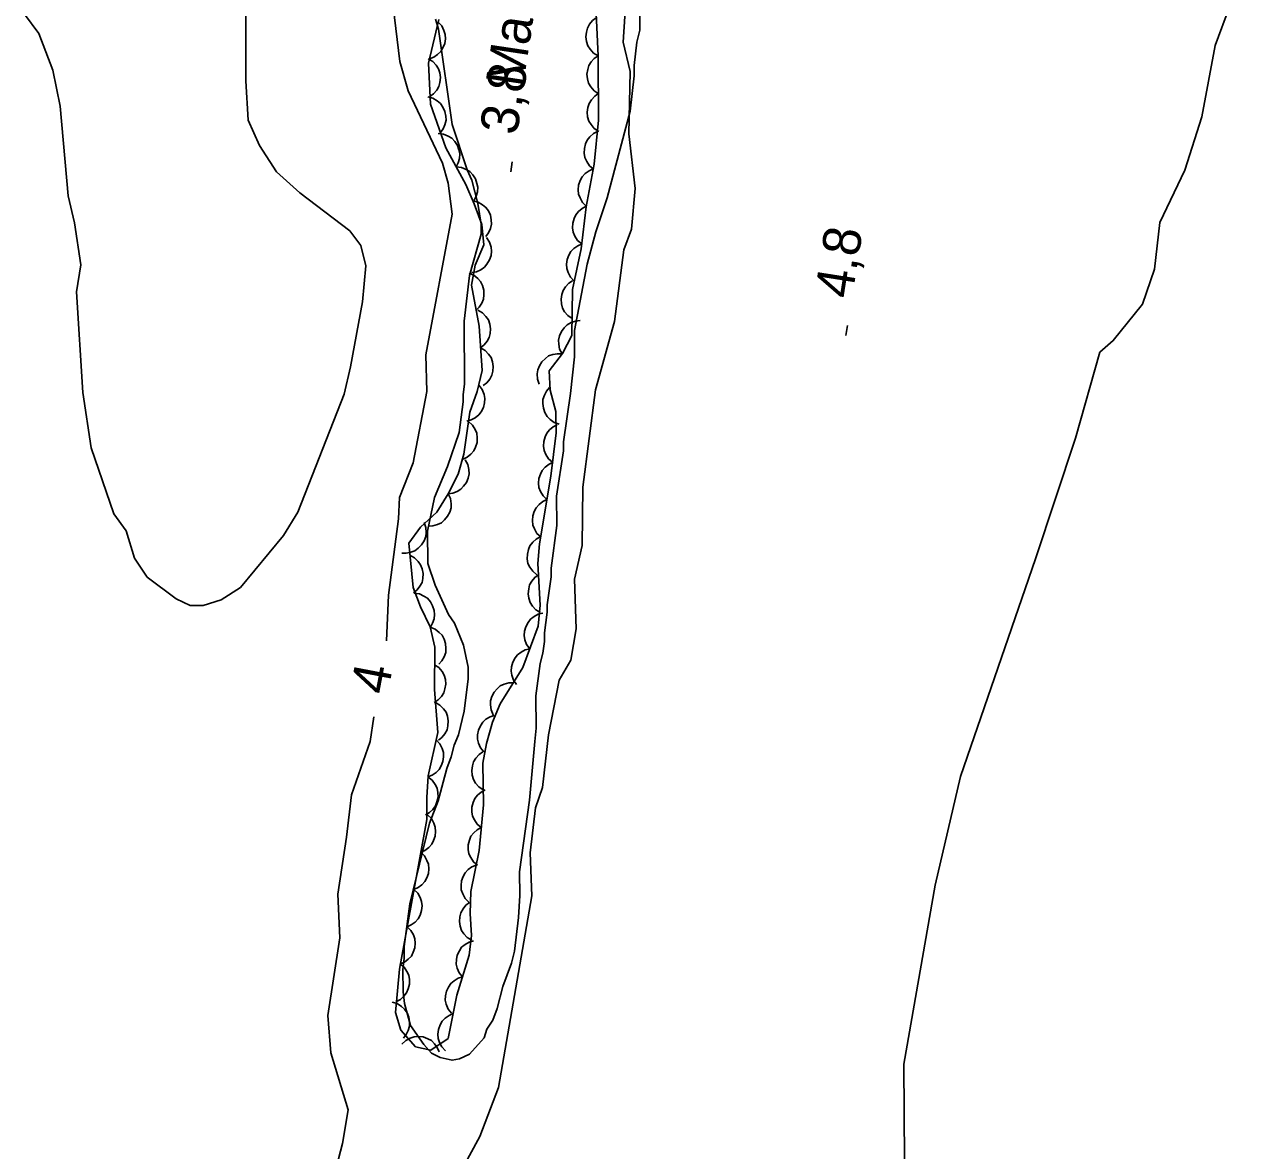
# Model space of a CAD drawing. Extents: x 282461 to 284471, y 5554090 to 5557646.
# Drawn here: x 283688 to 283785.5, y 5556150.9 to 5556240.1 of the extents above; entities that cross this region are included whole.
import ezdxf

# ---------------------------------------------------------------- set-up
doc = ezdxf.new("R2010")
doc.units = 0
for name, color, linetype in [('Niveau 1', 7, 'Continuous'), ('Niveau 2', 7, 'Continuous'), ('Niveau 3', 7, 'Continuous'), ('Niveau 44', 7, 'Continuous'), ('Niveau 7', 7, 'Continuous')]:
    doc.layers.add(name, color=color, linetype=linetype)

msp = doc.modelspace()

# ---------------------------------------------------------------- linework, layer by layer
at = {"layer": 'Niveau 1'}
for points in [[(283762.28, 5556180.51), (283768.21, 5556197.77), (283771.4, 5556207.32), (283773.31, 5556214.13), (283774.39, 5556215.06), (283776.7, 5556217.95), (283777.65, 5556220.72), (283778.07, 5556224.41), (283780.06, 5556228.56), (283781.42, 5556232.79), (283782.46, 5556238.45), (283783.59, 5556241.5)], [(283705.59, 5556241.31), (283705.59, 5556235.66), (283705.78, 5556232.53), (283706.68, 5556230.53), (283708.03, 5556228.43), (283709.89, 5556226.77), (283713.84, 5556223.75), (283714.71, 5556222.59), (283715.11, 5556220.98), (283714.84, 5556218.12), (283713.89, 5556212.97), (283713.4, 5556210.82), (283709.71, 5556201.46), (283708.58, 5556199.6), (283705.17, 5556195.48), (283703.65, 5556194.51), (283702.2, 5556194.06), (283701.18, 5556194.05), (283700.06, 5556194.58), (283697.78, 5556196.31), (283696.78, 5556197.81), (283696.11, 5556199.99), (283695.13, 5556201.33), (283693.33, 5556206.57), (283692.68, 5556210.94), (283692.17, 5556218.91), (283692.5, 5556221.07), (283692.01, 5556224.39), (283691.51, 5556226.53), (283690.87, 5556233.64), (283690.28, 5556236.48), (283689.18, 5556239.4), (283688.05, 5556240.94)], [(283785.75, 5556135.64), (283782.92, 5556129.36), (283781.32, 5556125.4), (283779.71, 5556122.6), (283776.24, 5556119.08), (283774.15, 5556118.14), (283771.35, 5556118.34), (283768.78, 5556119.71), (283765.25, 5556125.49), (283762.64, 5556130.81), (283760.53, 5556133.57), (283758.16, 5556138.89), (283757.84, 5556150.04), (283757.79, 5556157.71), (283760.25, 5556171.9), (283762.28, 5556180.51)]]:
    msp.add_lwpolyline(points, dxfattribs=at)
at = {"layer": 'Niveau 2'}
for points in [[(283728.28, 5556171.04), (283728.14, 5556174.46), (283728.56, 5556178.02), (283729.13, 5556179.64), (283729.61, 5556183.82), (283730.44, 5556188.15), (283731.36, 5556189.72), (283731.78, 5556192.21), (283731.67, 5556196.16), (283732.27, 5556198.81), (283732.31, 5556203.43), (283733.33, 5556211.16), (283734.82, 5556216.57), (283735.58, 5556222.26), (283736.18, 5556223.88), (283736.48, 5556227.11), (283735.96, 5556231.44), (283736.07, 5556236.39), (283735.53, 5556238.7), (283735.96, 5556245.65)], [(283717.28, 5556241.55), (283717.82, 5556237.19), (283718.48, 5556234.86), (283721.19, 5556229.13), (283721.64, 5556227.53), (283721.95, 5556225.09), (283719.86, 5556213.93), (283719.95, 5556211.02), (283718.87, 5556205.36), (283717.77, 5556202.61), (283717.7, 5556200.92), (283716.92, 5556194.88), (283716.76, 5556191.27)], [(283715.75, 5556185.24), (283715.45, 5556183.28), (283713.98, 5556179.06), (283713.59, 5556175.71), (283712.9, 5556171.19), (283713.06, 5556167.72), (283712.09, 5556161.56), (283712.33, 5556158.59), (283713.7, 5556154.09), (283713.26, 5556151.42), (283712.03, 5556146.67)], [(283722, 5556148.03), (283724.14, 5556151.97), (283725.64, 5556155.86), (283728.28, 5556171.04)]]:
    msp.add_lwpolyline(points, dxfattribs=at)
at = {"layer": 'Niveau 3'}
for p, q in [((283726.61, 5556228.43), (283726.73, 5556229.22)), ((283753.18, 5556215.47), (283753.3, 5556216.26))]:
    msp.add_line(p, q, dxfattribs=at)
at = {"layer": 'Niveau 44'}
for points in [[(283720.9, 5556240.51), (283720.08, 5556237.06), (283720.23, 5556233.79), (283721.46, 5556230.34), (283723.03, 5556227.42), (283723.7, 5556225.91), (283724.3, 5556224.26), (283724.46, 5556222.66), (283723.78, 5556221.04), (283723.48, 5556219.45), (283724.09, 5556216.19), (283724.34, 5556212.69), (283723.93, 5556211.03), (283723.36, 5556209.38), (283722.89, 5556206.05), (283722.43, 5556204.48), (283721.64, 5556202.91), (283720.75, 5556201.46), (283719.46, 5556200.28), (283718.52, 5556198.99), (283718.86, 5556195.49), (283719.46, 5556193.96), (283720.21, 5556192.37), (283720.58, 5556190.77), (283720.55, 5556187.4), (283720.82, 5556183.99), (283720.06, 5556180.55), (283719.94, 5556178.84), (283719.94, 5556177.09), (283717.78, 5556165.23), (283717.46, 5556161.8), (283717.9, 5556160.39), (283719.06, 5556159.07), (283720.28, 5556158.82), (283721.64, 5556159.74), (283722.34, 5556163.17), (283723.3, 5556166.35), (283723.5, 5556167.91), (283723.39, 5556169.66), (283723.45, 5556171.4), (283724.09, 5556174.65), (283724.45, 5556178.25), (283724.4, 5556181.56), (283724.67, 5556183.13), (283725.15, 5556184.81), (283725.76, 5556186.26), (283727.56, 5556189.14), (283728.77, 5556192.43), (283728.93, 5556194.08), (283728.75, 5556197.39), (283728.89, 5556198.95), (283729.78, 5556204.3), (283730.21, 5556207.74), (283730.18, 5556209.44), (283729.73, 5556211.13), (283729.65, 5556212.65), (283730.7, 5556214.04), (283731.46, 5556215.45), (283731.49, 5556219.11), (283732.18, 5556222.34), (283732.58, 5556225.65), (283733.21, 5556229.03), (283733.57, 5556232.52), (283733.53, 5556237.64), (283733.21, 5556244.4)], [(283733.53, 5556237.63), (283733.17, 5556237.85), (283732.9, 5556238.16), (283732.72, 5556238.43), (283732.61, 5556238.76), (283732.56, 5556239.13), (283732.61, 5556239.51), (283732.68, 5556239.83), (283732.86, 5556240.13), (283733.1, 5556240.42), (283733.39, 5556240.63)], [(283720.85, 5556240.31), (283721.14, 5556240.01), (283721.31, 5556239.64), (283721.41, 5556239.32), (283721.42, 5556238.97), (283721.37, 5556238.61), (283721.22, 5556238.25), (283721.06, 5556237.97), (283720.8, 5556237.73), (283720.5, 5556237.52), (283720.16, 5556237.39)], [(283733.55, 5556234.63), (283733.21, 5556234.86), (283732.95, 5556235.18), (283732.77, 5556235.46), (283732.68, 5556235.8), (283732.65, 5556236.17), (283732.71, 5556236.55), (283732.79, 5556236.86), (283732.98, 5556237.16), (283733.23, 5556237.43), (283733.53, 5556237.63)], [(283720.06, 5556237.4), (283720.42, 5556237.18), (283720.69, 5556236.88), (283720.88, 5556236.61), (283720.98, 5556236.27), (283721.03, 5556235.9), (283720.98, 5556235.52), (283720.91, 5556235.21), (283720.73, 5556234.9), (283720.49, 5556234.62), (283720.2, 5556234.4)], [(283733.58, 5556231.63), (283733.23, 5556231.86), (283732.97, 5556232.18), (283732.8, 5556232.46), (283732.7, 5556232.8), (283732.67, 5556233.17), (283732.73, 5556233.54), (283732.82, 5556233.86), (283733.01, 5556234.15), (283733.26, 5556234.43), (283733.55, 5556234.63)], [(283720.02, 5556234.37), (283720.43, 5556234.26), (283720.78, 5556234.05), (283721.03, 5556233.84), (283721.23, 5556233.55), (283721.39, 5556233.22), (283721.45, 5556232.84), (283721.47, 5556232.52), (283721.39, 5556232.17), (283721.24, 5556231.83), (283721.03, 5556231.54)], [(283733.17, 5556228.65), (283732.85, 5556228.92), (283732.63, 5556229.26), (283732.49, 5556229.56), (283732.43, 5556229.91), (283732.44, 5556230.28), (283732.54, 5556230.65), (283732.66, 5556230.95), (283732.88, 5556231.22), (283733.16, 5556231.47), (283733.48, 5556231.64)], [(283720.86, 5556231.46), (283721.27, 5556231.42), (283721.65, 5556231.26), (283721.93, 5556231.1), (283722.17, 5556230.84), (283722.38, 5556230.53), (283722.5, 5556230.17), (283722.57, 5556229.85), (283722.54, 5556229.5), (283722.44, 5556229.14), (283722.28, 5556228.82)], [(283722.28, 5556228.82), (283722.69, 5556228.78), (283723.07, 5556228.62), (283723.35, 5556228.45), (283723.59, 5556228.2), (283723.8, 5556227.89), (283723.92, 5556227.52), (283723.99, 5556227.21), (283723.96, 5556226.85), (283723.87, 5556226.5), (283723.7, 5556226.18)], [(283732.59, 5556225.7), (283732.29, 5556226), (283732.1, 5556226.36), (283731.98, 5556226.67), (283731.96, 5556227.02), (283731.99, 5556227.38), (283732.12, 5556227.74), (283732.27, 5556228.04), (283732.51, 5556228.29), (283732.81, 5556228.51), (283733.14, 5556228.66)], [(283723.62, 5556226.14), (283724.02, 5556226.03), (283724.37, 5556225.82), (283724.63, 5556225.62), (283724.83, 5556225.33), (283724.99, 5556224.99), (283725.06, 5556224.62), (283725.08, 5556224.29), (283725, 5556223.95), (283724.85, 5556223.61), (283724.64, 5556223.31)], [(283732.23, 5556222.73), (283731.91, 5556223), (283731.69, 5556223.34), (283731.56, 5556223.65), (283731.51, 5556223.99), (283731.52, 5556224.36), (283731.63, 5556224.73), (283731.76, 5556225.03), (283731.98, 5556225.3), (283732.27, 5556225.54), (283732.59, 5556225.71)], [(283724.69, 5556223.22), (283724.92, 5556222.87), (283725.04, 5556222.47), (283725.08, 5556222.15), (283725.04, 5556221.8), (283724.92, 5556221.45), (283724.72, 5556221.12), (283724.52, 5556220.87), (283724.22, 5556220.67), (283723.88, 5556220.52), (283723.53, 5556220.45)], [(283731.63, 5556219.78), (283731.34, 5556220.09), (283731.16, 5556220.45), (283731.05, 5556220.76), (283731.03, 5556221.11), (283731.08, 5556221.48), (283731.22, 5556221.84), (283731.37, 5556222.12), (283731.62, 5556222.37), (283731.93, 5556222.58), (283732.26, 5556222.72)], [(283723.3, 5556220.41), (283723.68, 5556220.24), (283723.99, 5556219.98), (283724.21, 5556219.73), (283724.37, 5556219.42), (283724.46, 5556219.06), (283724.47, 5556218.68), (283724.44, 5556218.35), (283724.31, 5556218.03), (283724.11, 5556217.71), (283723.85, 5556217.46)], [(283731.47, 5556216.8), (283731.13, 5556217.04), (283730.87, 5556217.35), (283730.7, 5556217.64), (283730.62, 5556217.98), (283730.59, 5556218.35), (283730.65, 5556218.72), (283730.75, 5556219.04), (283730.94, 5556219.33), (283731.2, 5556219.6), (283731.5, 5556219.8)], [(283724, 5556217.48), (283724.36, 5556217.27), (283724.64, 5556216.97), (283724.83, 5556216.7), (283724.94, 5556216.37), (283725, 5556216), (283724.96, 5556215.62), (283724.9, 5556215.3), (283724.73, 5556215), (283724.49, 5556214.71), (283724.21, 5556214.48)], [(283730.68, 5556214), (283730.48, 5556214.37), (283730.41, 5556214.77), (283730.39, 5556215.1), (283730.47, 5556215.44), (283730.62, 5556215.78), (283730.85, 5556216.08), (283731.08, 5556216.31), (283731.39, 5556216.48), (283731.74, 5556216.6), (283732.1, 5556216.64)], [(283724.21, 5556214.48), (283724.57, 5556214.28), (283724.85, 5556213.98), (283725.04, 5556213.71), (283725.16, 5556213.38), (283725.22, 5556213.01), (283725.18, 5556212.63), (283725.11, 5556212.31), (283724.94, 5556212), (283724.71, 5556211.71), (283724.43, 5556211.49)], [(283728.86, 5556211.6), (283728.73, 5556212), (283728.71, 5556212.41), (283728.74, 5556212.74), (283728.88, 5556213.06), (283729.07, 5556213.37), (283729.35, 5556213.64), (283729.61, 5556213.84), (283729.94, 5556213.95), (283730.31, 5556214.02), (283730.67, 5556214)], [(283724.1, 5556211.51), (283724.35, 5556211.18), (283724.49, 5556210.79), (283724.56, 5556210.47), (283724.53, 5556210.12), (283724.44, 5556209.76), (283724.26, 5556209.42), (283724.07, 5556209.16), (283723.79, 5556208.94), (283723.46, 5556208.77), (283723.12, 5556208.67)], [(283730.45, 5556208.43), (283730.05, 5556208.57), (283729.72, 5556208.81), (283729.49, 5556209.04), (283729.31, 5556209.35), (283729.19, 5556209.69), (283729.15, 5556210.07), (283729.15, 5556210.4), (283729.27, 5556210.74), (283729.44, 5556211.06), (283729.68, 5556211.33)], [(283723.26, 5556208.64), (283723.57, 5556208.36), (283723.77, 5556208.01), (283723.91, 5556207.71), (283723.95, 5556207.36), (283723.93, 5556206.99), (283723.81, 5556206.62), (283723.68, 5556206.32), (283723.45, 5556206.06), (283723.16, 5556205.83), (283722.84, 5556205.67)], [(283729.92, 5556205.42), (283729.61, 5556205.69), (283729.39, 5556206.04), (283729.25, 5556206.34), (283729.21, 5556206.69), (283729.22, 5556207.06), (283729.33, 5556207.42), (283729.46, 5556207.72), (283729.69, 5556207.99), (283729.97, 5556208.23), (283730.29, 5556208.39)], [(283722.99, 5556205.6), (283723.2, 5556205.23), (283723.28, 5556204.83), (283723.31, 5556204.5), (283723.24, 5556204.16), (283723.1, 5556203.82), (283722.87, 5556203.51), (283722.65, 5556203.27), (283722.35, 5556203.09), (283722, 5556202.96), (283721.64, 5556202.91)], [(283729.47, 5556202.45), (283729.17, 5556202.74), (283728.97, 5556203.09), (283728.84, 5556203.4), (283728.81, 5556203.75), (283728.84, 5556204.12), (283728.97, 5556204.48), (283729.1, 5556204.77), (283729.34, 5556205.03), (283729.64, 5556205.26), (283729.96, 5556205.41)], [(283721.64, 5556202.91), (283721.82, 5556202.53), (283721.87, 5556202.13), (283721.87, 5556201.8), (283721.77, 5556201.46), (283721.6, 5556201.13), (283721.35, 5556200.84), (283721.11, 5556200.62), (283720.79, 5556200.47), (283720.43, 5556200.37), (283720.07, 5556200.36)], [(283728.98, 5556199.49), (283728.68, 5556199.78), (283728.48, 5556200.13), (283728.35, 5556200.44), (283728.32, 5556200.79), (283728.35, 5556201.16), (283728.47, 5556201.52), (283728.61, 5556201.81), (283728.85, 5556202.07), (283729.14, 5556202.3), (283729.47, 5556202.45)], [(283719.73, 5556200.65), (283719.87, 5556200.25), (283719.89, 5556199.85), (283719.86, 5556199.52), (283719.74, 5556199.19), (283719.54, 5556198.87), (283719.27, 5556198.61), (283719.01, 5556198.4), (283718.68, 5556198.28), (283718.32, 5556198.21), (283717.96, 5556198.22)], [(283728.67, 5556196.5), (283728.35, 5556196.77), (283728.12, 5556197.11), (283727.97, 5556197.4), (283727.91, 5556197.75), (283727.92, 5556198.12), (283728.01, 5556198.49), (283728.13, 5556198.8), (283728.35, 5556199.07), (283728.62, 5556199.32), (283728.94, 5556199.49)], [(283718.61, 5556198.04), (283718.98, 5556197.84), (283719.26, 5556197.55), (283719.46, 5556197.29), (283719.59, 5556196.96), (283719.65, 5556196.6), (283719.63, 5556196.21), (283719.57, 5556195.89), (283719.4, 5556195.58), (283719.18, 5556195.29), (283718.9, 5556195.06)], [(283728.96, 5556193.51), (283728.6, 5556193.72), (283728.33, 5556194.02), (283728.14, 5556194.29), (283728.03, 5556194.63), (283727.98, 5556194.99), (283728.03, 5556195.38), (283728.1, 5556195.69), (283728.27, 5556196), (283728.51, 5556196.28), (283728.8, 5556196.5)], [(283718.95, 5556195.05), (283719.36, 5556194.99), (283719.72, 5556194.81), (283720, 5556194.63), (283720.23, 5556194.36), (283720.41, 5556194.04), (283720.52, 5556193.67), (283720.57, 5556193.35), (283720.52, 5556193), (283720.41, 5556192.65), (283720.23, 5556192.34)], [(283728.11, 5556190.63), (283727.86, 5556190.97), (283727.73, 5556191.35), (283727.67, 5556191.68), (283727.7, 5556192.03), (283727.8, 5556192.38), (283727.99, 5556192.72), (283728.18, 5556192.98), (283728.46, 5556193.19), (283728.79, 5556193.36), (283729.14, 5556193.45)], [(283720.22, 5556192.33), (283720.61, 5556192.18), (283720.93, 5556191.93), (283721.16, 5556191.7), (283721.32, 5556191.39), (283721.44, 5556191.04), (283721.46, 5556190.65), (283721.45, 5556190.33), (283721.32, 5556190), (283721.14, 5556189.67), (283720.89, 5556189.41)], [(283727.07, 5556187.81), (283726.83, 5556188.15), (283726.7, 5556188.54), (283726.63, 5556188.86), (283726.66, 5556189.21), (283726.76, 5556189.57), (283726.95, 5556189.9), (283727.14, 5556190.16), (283727.43, 5556190.37), (283727.76, 5556190.54), (283728.11, 5556190.63)], [(283720.57, 5556189.37), (283720.91, 5556189.14), (283721.16, 5556188.82), (283721.33, 5556188.54), (283721.42, 5556188.19), (283721.45, 5556187.83), (283721.38, 5556187.45), (283721.29, 5556187.13), (283721.1, 5556186.84), (283720.84, 5556186.57), (283720.54, 5556186.37)], [(283725.22, 5556185.39), (283725.05, 5556185.78), (283725, 5556186.18), (283725, 5556186.51), (283725.11, 5556186.85), (283725.28, 5556187.18), (283725.53, 5556187.46), (283725.77, 5556187.68), (283726.09, 5556187.83), (283726.45, 5556187.93), (283726.81, 5556187.94)], [(283720.63, 5556186.38), (283720.99, 5556186.17), (283721.27, 5556185.88), (283721.47, 5556185.61), (283721.59, 5556185.28), (283721.65, 5556184.91), (283721.61, 5556184.53), (283721.55, 5556184.21), (283721.38, 5556183.9), (283721.15, 5556183.61), (283720.87, 5556183.38)], [(283724.48, 5556182.46), (283724.21, 5556182.78), (283724.05, 5556183.15), (283723.96, 5556183.47), (283723.97, 5556183.82), (283724.04, 5556184.18), (283724.2, 5556184.53), (283724.38, 5556184.81), (283724.64, 5556185.04), (283724.96, 5556185.23), (283725.3, 5556185.34)], [(283720.69, 5556183.4), (283720.98, 5556183.09), (283721.16, 5556182.73), (283721.27, 5556182.42), (283721.28, 5556182.07), (283721.23, 5556181.7), (283721.09, 5556181.34), (283720.93, 5556181.06), (283720.68, 5556180.81), (283720.38, 5556180.6), (283720.04, 5556180.47)], [(283724.43, 5556179.45), (283724.08, 5556179.68), (283723.82, 5556179.99), (283723.65, 5556180.27), (283723.55, 5556180.61), (283723.51, 5556180.98), (283723.57, 5556181.36), (283723.65, 5556181.67), (283723.84, 5556181.97), (283724.09, 5556182.24), (283724.39, 5556182.45)], [(283720.05, 5556180.46), (283720.38, 5556180.21), (283720.62, 5556179.87), (283720.77, 5556179.58), (283720.83, 5556179.23), (283720.84, 5556178.86), (283720.75, 5556178.49), (283720.64, 5556178.18), (283720.43, 5556177.9), (283720.16, 5556177.65), (283719.84, 5556177.47)], [(283724.27, 5556176.46), (283723.95, 5556176.73), (283723.73, 5556177.07), (283723.58, 5556177.36), (283723.53, 5556177.71), (283723.53, 5556178.08), (283723.63, 5556178.45), (283723.75, 5556178.75), (283723.97, 5556179.03), (283724.25, 5556179.27), (283724.57, 5556179.44)], [(283720.01, 5556177.46), (283720.31, 5556177.17), (283720.5, 5556176.81), (283720.62, 5556176.5), (283720.65, 5556176.15), (283720.61, 5556175.78), (283720.48, 5556175.42), (283720.34, 5556175.13), (283720.1, 5556174.88), (283719.8, 5556174.65), (283719.47, 5556174.51)], [(283723.97, 5556173.47), (283723.65, 5556173.74), (283723.43, 5556174.08), (283723.28, 5556174.38), (283723.23, 5556174.72), (283723.23, 5556175.09), (283723.33, 5556175.46), (283723.45, 5556175.77), (283723.68, 5556176.04), (283723.95, 5556176.29), (283724.27, 5556176.46)], [(283719.47, 5556174.51), (283719.77, 5556174.22), (283719.96, 5556173.86), (283720.08, 5556173.55), (283720.11, 5556173.2), (283720.08, 5556172.83), (283719.94, 5556172.47), (283719.8, 5556172.18), (283719.56, 5556171.92), (283719.26, 5556171.7), (283718.93, 5556171.56)], [(283723.28, 5556170.54), (283722.99, 5556170.84), (283722.8, 5556171.2), (283722.68, 5556171.51), (283722.66, 5556171.86), (283722.7, 5556172.23), (283722.84, 5556172.59), (283722.98, 5556172.88), (283723.23, 5556173.13), (283723.53, 5556173.35), (283723.86, 5556173.49)], [(283718.93, 5556171.56), (283719.23, 5556171.26), (283719.43, 5556170.91), (283719.54, 5556170.6), (283719.57, 5556170.25), (283719.54, 5556169.88), (283719.41, 5556169.52), (283719.26, 5556169.22), (283719.02, 5556168.97), (283718.72, 5556168.75), (283718.39, 5556168.6)], [(283723.52, 5556167.53), (283723.16, 5556167.74), (283722.89, 5556168.04), (283722.7, 5556168.31), (283722.59, 5556168.65), (283722.53, 5556169.01), (283722.57, 5556169.39), (283722.64, 5556169.71), (283722.82, 5556170.02), (283723.05, 5556170.31), (283723.34, 5556170.53)], [(283718.39, 5556168.6), (283718.69, 5556168.31), (283718.89, 5556167.95), (283719.01, 5556167.64), (283719.03, 5556167.29), (283719, 5556166.93), (283718.87, 5556166.57), (283718.73, 5556166.27), (283718.48, 5556166.02), (283718.19, 5556165.79), (283717.86, 5556165.65)], [(283722.78, 5556164.62), (283722.51, 5556164.94), (283722.36, 5556165.32), (283722.28, 5556165.64), (283722.29, 5556165.99), (283722.36, 5556166.35), (283722.54, 5556166.7), (283722.71, 5556166.97), (283722.98, 5556167.2), (283723.3, 5556167.38), (283723.64, 5556167.49)], [(283717.82, 5556165.65), (283718.14, 5556165.39), (283718.37, 5556165.05), (283718.51, 5556164.75), (283718.57, 5556164.41), (283718.57, 5556164.04), (283718.47, 5556163.67), (283718.35, 5556163.36), (283718.13, 5556163.09), (283717.86, 5556162.84), (283717.54, 5556162.67)], [(283721.91, 5556161.75), (283721.65, 5556162.07), (283721.49, 5556162.45), (283721.41, 5556162.77), (283721.42, 5556163.12), (283721.5, 5556163.48), (283721.67, 5556163.82), (283721.84, 5556164.1), (283722.11, 5556164.32), (283722.43, 5556164.51), (283722.78, 5556164.62)], [(283717.2, 5556162.63), (283717.6, 5556162.51), (283717.94, 5556162.28), (283718.19, 5556162.07), (283718.38, 5556161.77), (283718.52, 5556161.43), (283718.57, 5556161.05), (283718.58, 5556160.72), (283718.48, 5556160.38), (283718.32, 5556160.05), (283718.09, 5556159.77)], [(283721.44, 5556158.77), (283721.15, 5556159.07), (283720.96, 5556159.43), (283720.85, 5556159.74), (283720.83, 5556160.09), (283720.87, 5556160.46), (283721.01, 5556160.82), (283721.16, 5556161.11), (283721.41, 5556161.36), (283721.71, 5556161.57), (283722.04, 5556161.71)], [(283717.98, 5556159.29), (283718.28, 5556159.58), (283718.64, 5556159.77), (283718.95, 5556159.88), (283719.3, 5556159.9), (283719.67, 5556159.86), (283720.03, 5556159.72), (283720.32, 5556159.57), (283720.57, 5556159.32), (283720.78, 5556159.02), (283720.92, 5556158.69)]]:
    msp.add_lwpolyline(points, dxfattribs=at)
at = {"layer": 'Niveau 7'}
for points in [[(283728.52, 5556183.29), (283728.62, 5556184.34), (283728.6, 5556186.9), (283728.94, 5556189.46), (283729.16, 5556190.27), (283729.27, 5556191.2), (283729.27, 5556191.9), (283729.49, 5556193.53), (283729.48, 5556194.11), (283729.82, 5556196.32), (283729.81, 5556197.02), (283730.25, 5556200.4), (283730.23, 5556202.72), (283730.79, 5556206.33), (283730.78, 5556207.03), (283731.34, 5556210.87), (283731.67, 5556213.78), (283731.65, 5556215.87), (283732.66, 5556221.12), (283733.34, 5556223.68), (283734.25, 5556226.36), (283736.07, 5556233.24), (283736.4, 5556236.04), (283736.39, 5556236.85), (283736.61, 5556238.71), (283736.84, 5556239.65), (283736.76, 5556249.65)], [(283720.63, 5556240.54), (283720.87, 5556239.73), (283721.97, 5556232.18)], [(283721.97, 5556232.18), (283723.16, 5556228.59), (283723.52, 5556227.77), (283724, 5556225.92), (283724.25, 5556224.29), (283724.25, 5556223.48), (283723.34, 5556220.21), (283722.9, 5556216.61), (283722.94, 5556211.61), (283722.83, 5556210.79), (283722.84, 5556210.21), (283722.51, 5556207.77), (283721.59, 5556205.08), (283720.56, 5556202.63), (283720, 5556199.95), (283720.02, 5556197.4), (283720.61, 5556195.66), (283721.68, 5556193.34), (283722.15, 5556192.65), (283722.86, 5556190.91), (283723.23, 5556189.17), (283723.23, 5556188.24), (283722.9, 5556185.68), (283722.45, 5556183.82), (283722.11, 5556183), (283721.88, 5556182.07), (283721.54, 5556181.14), (283720.86, 5556178.57), (283720.17, 5556176.82), (283718.59, 5556170.41), (283718.15, 5556167.04), (283718.16, 5556166.11), (283718.05, 5556165.18), (283718.06, 5556163.44), (283718.18, 5556162.51), (283718.66, 5556160.77), (283719.72, 5556159.27), (283720.31, 5556158.58), (283721.01, 5556158.23), (283721.95, 5556158.01), (283722.53, 5556158.13), (283723.34, 5556158.49), (283724.5, 5556159.78), (283724.72, 5556160.48), (283725.19, 5556161.18), (283725.53, 5556162.11), (283725.98, 5556163.86), (283726.67, 5556165.72), (283726.89, 5556166.66), (283727.22, 5556169.33), (283727.32, 5556171.08), (283727.31, 5556172.94), (283728.08, 5556178.64), (283728.52, 5556183.29)]]:
    msp.add_lwpolyline(points, dxfattribs=at)

# ---------------------------------------------------------------- texts
at = {"layer": 'Niveau 2'}
msp.add_text('4', height=3, rotation=79.25177, dxfattribs=at).set_placement((283716.83, 5556186.91))
at = {"layer": 'Niveau 3'}
for s, p in [('3,8  ', (283727.09, 5556231.27)), ('4,8  ', (283753.66, 5556218.31))]:
    msp.add_text(s, height=3, rotation=81.09575, dxfattribs=at).set_placement(p)
at = {"layer": 'Niveau 7'}
msp.add_text('Marécage', height=2.9999, rotation=81.51387, dxfattribs=at).set_placement((283727.57, 5556235.07))

doc.saveas('drawing.dxf')
